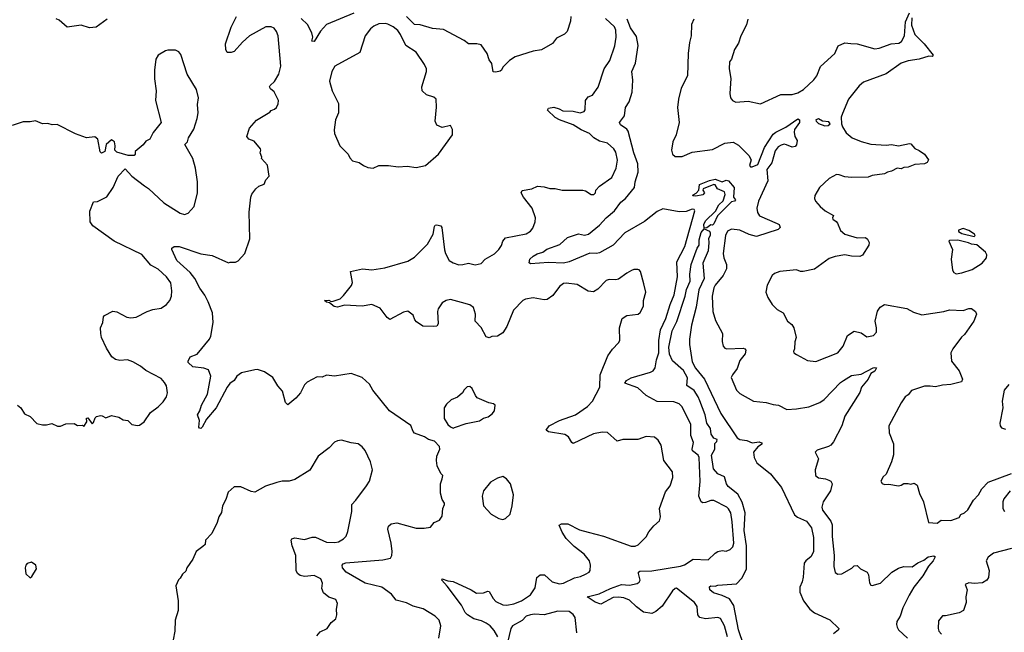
# Model space of a CAD drawing. Extents: x 2057697 to 2160550, y 827490 to 1016834.
# Tile 333 of 509: x 2070530 to 2077673, y 951158 to 955601. Entities that reach past the tile are written whole.
import ezdxf

# ---------------------------------------------------------------- set-up
doc = ezdxf.new("R2010")
doc.units = 0

msp = doc.modelspace()

# ---------------------------------------------------------------- linework, layer by layer
at = {"layer": '0CON20XD'}
for points in [[(2071164.3, 955605.7), (2071085, 955547.5), (2071035, 955542.5), (2070975, 955562.5), (2070875, 955547.5), (2070815, 955596.7), (2070795, 955606.7)], [(2073570, 951115), (2073584.2, 951205), (2073572.5, 951245), (2073545, 951274.3), (2073457.9, 951327.9), (2073385, 951347.9), (2073335, 951370.4), (2073261.4, 951391.4), (2073228, 951435), (2073156.2, 951485), (2073035, 951514.5), (2072899.2, 951595), (2072870.8, 951625), (2072870, 951645), (2072876.2, 951655), (2072895, 951662.2), (2073165, 951682.2), (2073220, 951695), (2073230, 951715), (2073232, 951745), (2073224.2, 951805), (2073199.4, 951905), (2073205, 951926.7), (2073224.4, 951945.6), (2073265, 951950.6), (2073405, 951912), (2073465, 951914), (2073509.5, 951920.5), (2073535.9, 951954.1), (2073575, 951970), (2073595, 952000), (2073598.8, 952055), (2073612.5, 952085), (2073612.5, 952095), (2073595, 952120), (2073583.6, 952166.4), (2073583.3, 952235), (2073595, 952270), (2073600, 952295), (2073585, 952310), (2073557.5, 952365), (2073553.8, 952405), (2073556.7, 952435), (2073576.7, 952485), (2073576.4, 952506.4), (2073540, 952545), (2073495, 952556.7), (2073465.9, 952575.9), (2073395, 952603.3), (2073383.8, 952615), (2073367, 952657), (2073213.8, 952765), (2073092, 952915), (2073067.3, 952957.3), (2073015, 953006.7), (2072935, 953033.8), (2072813.6, 953016.4), (2072755, 953022.5), (2072725, 953007.5), (2072688.3, 953011.7), (2072615, 952972.5), (2072595, 952952.5), (2072565.8, 952894.2), (2072533.3, 952855), (2072475, 952806.7), (2072458.8, 952825), (2072437, 952907), (2072403.3, 952945), (2072366.7, 953005), (2072305, 953046.2), (2072255, 953063.8), (2072235, 953061.2), (2072139.5, 953040.5), (2072104.3, 953015.7), (2072085, 952983.3), (2072055, 952961.2), (2072035, 952936.2), (2071955, 952786.7), (2071885, 952703.3), (2071853.3, 952645), (2071845, 952636.7), (2071835, 952637.5), (2071830, 952645), (2071833.3, 952695), (2071818.8, 952735), (2071835.9, 952764.1), (2071847.5, 952805), (2071892.5, 952885), (2071915.7, 953015), (2071900.5, 953060.5), (2071865, 953074.2), (2071785, 953084.3), (2071752.5, 953115), (2071752.5, 953125), (2071767.5, 953155), (2071816.2, 953175), (2071905.8, 953285), (2071915.6, 953305), (2071934.4, 953405), (2071927.8, 953475), (2071897.8, 953555), (2071873.1, 953603.1), (2071835.7, 953655), (2071800, 953725), (2071767.1, 953767.1), (2071670, 953855), (2071632.5, 953935), (2071633.3, 953945), (2071650, 953955), (2071687.5, 953955), (2071845, 953903.1), (2071925, 953890.8), (2072045, 953837.5), (2072057, 953843), (2072095, 953843.3), (2072115, 953852.5), (2072163.3, 953905), (2072199.5, 954010.5), (2072194, 954205), (2072206.7, 954315), (2072213.9, 954336.1), (2072242.5, 954375), (2072265, 954392.5), (2072303, 954407), (2072315, 954440), (2072340, 954465), (2072326.7, 954545), (2072283.3, 954595), (2072286.2, 954605), (2072274, 954635), (2072280, 954655), (2072276.2, 954665), (2072230, 954720), (2072192.5, 954735), (2072176.7, 954755), (2072196.7, 954815), (2072247.1, 954872.9), (2072345, 954930), (2072355, 954942.5), (2072378.3, 954951.7), (2072392.5, 954965), (2072405, 954990), (2072406.7, 955015), (2072398.8, 955035), (2072375, 955076.7), (2072348.5, 955098.5), (2072341.5, 955115), (2072345.7, 955125), (2072377.9, 955152.1), (2072409.2, 955205), (2072424.3, 955265), (2072404.4, 955484.4), (2072392.9, 955515), (2072375, 955539.2), (2072355, 955550), (2072315, 955548.6), (2072198, 955485), (2072145, 955439.2), (2072085, 955370), (2072065, 955362), (2072034.1, 955364.1), (2072024.2, 955384.2), (2072023.3, 955425), (2072064.1, 955545.9), (2072102.2, 955625)], [(2072955, 955648.2), (2072755, 955566), (2072711.1, 955518.9), (2072665, 955443.8), (2072650, 955445), (2072657.5, 955475), (2072650, 955505), (2072617.4, 955567.4), (2072570.9, 955610.9)], [(2074528, 955625), (2074525, 955590), (2074502, 955515), (2074483.3, 955495), (2074425, 955466.2), (2074395, 955428), (2074315, 955382), (2074255, 955373.1), (2074125, 955331.9), (2074084.4, 955305.6), (2074034.2, 955255.8), (2074026.2, 955235), (2074015, 955228.8), (2073985, 955220), (2073965, 955222.5), (2073955, 955282.5), (2073935, 955310), (2073921.4, 955355), (2073878.3, 955418.3), (2073847, 955427), (2073786.7, 955425), (2073755, 955450.6), (2073605, 955530), (2073525, 955537.3), (2073435, 955563.1), (2073395, 955567.3), (2073335, 955624.7)], [(2075663.9, 951125), (2075642.7, 951205), (2075615, 951258.6), (2075595, 951265.5), (2075505, 951256), (2075465, 951266), (2075449.2, 951285), (2075444.4, 951345), (2075426.5, 951375), (2075295, 951478.5), (2075285, 951476.5), (2075265, 951457.8), (2075191.9, 951348.1), (2075145, 951308.9), (2075115, 951293.1), (2075055, 951304.2), (2075005, 951341.4), (2074955, 951390.6), (2074913.3, 951406.7), (2074875, 951413.5), (2074835, 951410.9), (2074745, 951362), (2074705, 951375.8), (2074647.5, 951415), (2074734.2, 951435.8), (2074815, 951475.4), (2074894.7, 951505.3), (2074955, 951500), (2075008.8, 951511.2), (2075025, 951522.5), (2075030.6, 951535), (2075020, 951585), (2075020, 951595), (2075028.1, 951601.9), (2075115, 951603.4), (2075325, 951636.4), (2075352.6, 951647.4), (2075415, 951689.1), (2075525, 951682.9), (2075575, 951731.4), (2075595, 951743.1), (2075625, 951750.6), (2075655, 951747.1), (2075685, 951758), (2075703.4, 951776.6), (2075710, 951805), (2075698.7, 951958.7), (2075688.2, 952025), (2075672.9, 952052.9), (2075659.2, 952065), (2075565, 952114.5), (2075545, 952114.4), (2075505, 952098.5), (2075485, 952097.1), (2075474.5, 952104.5), (2075456.4, 952145), (2075467.4, 952252.6), (2075459.2, 952425), (2075452, 952442), (2075411.1, 952475), (2075408.1, 952485), (2075417.8, 952535), (2075397.7, 952585), (2075398.9, 952665), (2075335, 952794), (2075315, 952815.7), (2075275, 952830), (2075155, 952831.9), (2075075, 952876.2), (2075015, 952930), (2074918.8, 952965), (2074932.5, 952985), (2074965, 953003.3), (2075105.3, 953044.7), (2075125.8, 953055), (2075140.6, 953075), (2075149.1, 953135), (2075166.8, 953185), (2075166.3, 953275), (2075178.6, 953351.4), (2075217.6, 953435), (2075248, 953535), (2075278.7, 953605), (2075302, 953735), (2075297.8, 953845), (2075355.7, 953955), (2075427.8, 954215), (2075423.3, 954225), (2075407.9, 954227.9), (2075365, 954210.2), (2075315, 954207), (2075195, 954228.4), (2075155, 954210), (2075061.9, 954138.1), (2074918.9, 954055), (2074834.3, 953965.7), (2074735, 953910.7), (2074715, 953904.6), (2074665, 953907.3), (2074515, 953844.8), (2074475, 953834.3), (2074365, 953840), (2074235, 953830), (2074227, 953837), (2074230.8, 953865), (2074254.3, 953885), (2074285, 953902.9), (2074325.3, 953914.7), (2074355, 953936.1), (2074448.3, 953971.7), (2074505, 954022), (2074585, 954048.2), (2074628.3, 954038.3), (2074655.6, 954045), (2074735, 954109.6), (2074785, 954163.9), (2074844.8, 954215.2), (2074891.7, 954278.3), (2074925.5, 954305), (2074990.9, 954385), (2074993.8, 954425), (2075016.6, 954495), (2075013.6, 954555), (2074984.4, 954634.4), (2074945, 954791.4), (2074935, 954806.8), (2074888.9, 954838.9), (2074880.5, 954855), (2074917.1, 954905), (2074924.7, 954965), (2074951.1, 955005), (2074973.6, 955075), (2074977.9, 955162.1), (2074971.5, 955225), (2074998.1, 955285), (2075017.1, 955415), (2075005, 955478.6), (2074961.5, 955541.5), (2074937.2, 955605)], [(2074625.9, 954934.1), (2074631.7, 954948.3), (2074634.1, 955015.9), (2074655, 955041.2), (2074685.7, 955054.3), (2074727.4, 955112.6), (2074770.8, 955245), (2074811.9, 955305), (2074847.8, 955412.2), (2074856.2, 955475), (2074854.5, 955525), (2074845, 955549.2), (2074779.7, 955609.7)], [(2075421.1, 955605), (2075403, 955567), (2075401.5, 955485), (2075388.8, 955435), (2075380.4, 955355), (2075374.1, 955195), (2075328.6, 955105), (2075309.7, 955025), (2075302.9, 954965), (2075313.4, 954855), (2075292.5, 954765), (2075268.9, 954715), (2075257.5, 954655), (2075265.7, 954625), (2075285, 954608.1), (2075335, 954607.7), (2075408.7, 954641.3), (2075555, 954659.5), (2075645, 954704.5), (2075705, 954713.6), (2075745, 954691.2), (2075820.7, 954615), (2075836.9, 954585), (2075824.2, 954544.2), (2075832, 954535), (2075845, 954533.5), (2075885, 954551.4), (2075932.7, 954675), (2075995, 954770), (2076015, 954786.2), (2076087.5, 954822.5), (2076175, 954882.5), (2076187.8, 954875), (2076186.5, 954855), (2076151.1, 954805), (2076148.1, 954785), (2076154.4, 954754.4), (2076171.2, 954725), (2076165.9, 954694.1), (2076155, 954681.2), (2076135, 954676), (2076093.2, 954693.2), (2076075, 954698.6), (2076055, 954692.2), (2076032.1, 954677.9), (2076010.7, 954649.3), (2075987.2, 954562.8), (2075950, 954515), (2075956.8, 954433.2), (2075889.2, 954285), (2075878, 954235), (2075882.7, 954202.7), (2075897.3, 954177.3), (2076025, 954124), (2076040, 954115), (2076046, 954095), (2076031.7, 954078.3), (2075875, 954028.2), (2075822.9, 954042.9), (2075755, 954074.4), (2075695, 954081.4), (2075665, 954067.1), (2075650.9, 954035), (2075632.3, 953905), (2075637.1, 953875), (2075657.5, 953825), (2075658.5, 953795), (2075634.6, 953745), (2075575, 953675.5), (2075564.8, 953655.2), (2075553.1, 953595), (2075557.5, 953485), (2075578.3, 953418.3), (2075629.2, 953325), (2075626.1, 953266.1), (2075632.3, 953232.3), (2075645, 953218.8), (2075660, 953215), (2075777.9, 953217.9), (2075790, 953215), (2075797.5, 953205), (2075792.4, 953177.6), (2075755, 953128), (2075735, 953071.2), (2075700, 953025), (2075692, 953005), (2075730.8, 952915), (2075755, 952888.8), (2075853.2, 952833.2), (2075945, 952823.8), (2075995, 952809.5), (2076035.5, 952805.5), (2076094.6, 952774.6), (2076165, 952777.5), (2076255, 952793.1), (2076335, 952825.5), (2076365, 952845.6), (2076485, 952968.9), (2076506.6, 952983.4), (2076565, 953020), (2076635, 953030.8), (2076722.5, 953075), (2076735, 953079.2), (2076746.2, 953075), (2076735, 953051.4), (2076703.9, 953036.1), (2076684.5, 952995), (2076636, 952935), (2076625, 952897.5), (2076517.1, 952725), (2076493.6, 952656.4), (2076435, 952540), (2076415, 952516.2), (2076396.7, 952505), (2076315, 952478), (2076301.2, 952465), (2076324.2, 952415), (2076300, 952335), (2076303.3, 952295), (2076325, 952278), (2076375, 952271.2), (2076401.2, 952261.2), (2076415, 952253.3), (2076424, 952235), (2076413.1, 952185), (2076360, 952105), (2076350, 952065), (2076355, 952044), (2076414.5, 951965), (2076423.5, 951936.5), (2076423.6, 951853.6), (2076439.4, 951715), (2076436, 951635), (2076445, 951592.5), (2076465, 951580), (2076495, 951582.9), (2076567.6, 951622.4), (2076585, 951640), (2076605, 951642), (2076629.3, 951619.3), (2076677.5, 951595), (2076687.1, 951575), (2076695, 951517.5), (2076705, 951500), (2076715, 951496.2), (2076776, 951515), (2076856, 951594), (2076905, 951623.3), (2076945, 951634.5), (2077005, 951631.8), (2077045, 951661.8), (2077088.3, 951681.7), (2077121.2, 951705), (2077161.7, 951711.7), (2077171.2, 951705), (2077158.2, 951675), (2077122, 951638), (2077082.4, 951567.6), (2077016.4, 951485), (2076982.6, 951427.4), (2076936.2, 951335), (2076917.3, 951275), (2076894.5, 951235), (2076891.1, 951215), (2076896, 951194), (2076905.7, 951175), (2076971.4, 951115)], [(2075812.5, 955605), (2075803.8, 955565), (2075761.4, 955485), (2075745, 955430), (2075715.5, 955384.5), (2075693.3, 955315), (2075680, 955295), (2075676.2, 955245), (2075688, 955175), (2075682, 955065), (2075686.7, 955035), (2075700, 955015), (2075725, 955003.3), (2075815, 955011.2), (2075905, 954992), (2076052.1, 955057.9), (2076135, 955058.5), (2076175, 955069.6), (2076216.8, 955095), (2076292.3, 955165), (2076312.5, 955195), (2076339.4, 955260.6), (2076443.1, 955355), (2076468.8, 955411.2), (2076515, 955432.9), (2076558.9, 955428.9), (2076605, 955425.5), (2076735, 955390.9), (2076765, 955395.6), (2076853.1, 955426.9), (2076909.1, 955430.9), (2076926.3, 955443.7), (2076948, 955485), (2076956, 955585), (2076985, 955650)], [(2077001.2, 955615), (2077000.7, 955560.7), (2077023.8, 955493.8), (2077091.2, 955425), (2077156.7, 955345), (2077150, 955335), (2077125, 955336.2), (2077055, 955314.4), (2076975, 955301.9), (2076925, 955286.7), (2076815, 955208.9), (2076651.9, 955148.1), (2076619.8, 955120.2), (2076541.9, 955025), (2076498.3, 954921.7), (2076490, 954895), (2076492.5, 954845), (2076500, 954825), (2076525, 954781.2), (2076570, 954745), (2076635, 954718.6), (2076705, 954699.2), (2076815, 954692), (2076855, 954696), (2076905, 954686.7), (2076985, 954703.3), (2076995, 954700), (2077025, 954666.7), (2077055, 954653.3), (2077093.3, 954625), (2077122.5, 954585), (2077113.9, 954566.1), (2077095, 954556.2), (2077025, 954550.6), (2076975, 954530.8), (2076945, 954528.6), (2076925, 954520), (2076895, 954524.3), (2076855, 954502), (2076825, 954496.2), (2076805, 954482.5), (2076715, 954470), (2076685, 954458), (2076565, 954456.2), (2076515, 954461.2), (2076475, 954476.2), (2076455, 954477.5), (2076401.7, 954448.3), (2076333.3, 954385), (2076297.5, 954325), (2076296.7, 954305), (2076304, 954284), (2076336.7, 954245), (2076374.6, 954214.6), (2076435, 954180), (2076427.5, 954165), (2076430, 954155), (2076452.5, 954137.5), (2076463.8, 954125), (2076485, 954071.2), (2076515, 954045.8), (2076605, 954020), (2076665, 954022), (2076680.3, 954010.3), (2076692.9, 953985), (2076690, 953965), (2076645, 953892), (2076625.6, 953884.4), (2076565, 953885.5), (2076515, 953894.5), (2076445, 953882.5), (2076401.5, 953868.5), (2076295, 953790.8), (2076215, 953774), (2076195, 953774.2), (2076165, 953787.1), (2076045, 953773.8), (2076005, 953760), (2075990, 953745), (2075952, 953675), (2075943.3, 953625), (2075957.5, 953585), (2075990, 953535), (2076025, 953500), (2076068, 953475), (2076100, 953415), (2076130.8, 953390.8), (2076147, 953367), (2076163, 953297), (2076152.5, 953265), (2076150, 953215), (2076143.3, 953195), (2076146.7, 953185), (2076165, 953172.5), (2076245, 953128.8), (2076305, 953122.5), (2076465, 953185.8), (2076505, 953234), (2076535, 953311.2), (2076585, 953342), (2076635, 953330.6), (2076675, 953300.8), (2076725, 953310), (2076745.7, 953335), (2076746.9, 953365), (2076736.5, 953415), (2076753.6, 953486.4), (2076773.3, 953515), (2076805, 953534.5), (2076965, 953506.7), (2077015, 953480), (2077075, 953460.6), (2077235, 953484.3), (2077275, 953497.1), (2077375, 953491.4), (2077415, 953505.8), (2077435, 953506), (2077463.3, 953485), (2077471.2, 953465), (2077452, 953415), (2077385, 953317.5), (2077361.9, 953298.1), (2077299.2, 953215), (2077284.3, 953185), (2077290.8, 953125), (2077346.2, 953055), (2077368.8, 952995), (2077362.5, 952975), (2077285, 952954.3), (2077225, 952949.4), (2077175, 952937.1), (2077134.1, 952944.1), (2077095, 952942.5), (2076999.5, 952910.5), (2076975, 952880), (2076954.1, 952865.9), (2076925, 952823.3), (2076836, 952655), (2076838.8, 952605), (2076870, 952525), (2076868.1, 952445), (2076855.6, 952395), (2076816, 952305), (2076793.3, 952285), (2076776.7, 952255), (2076786.1, 952236.1), (2076805, 952228.8), (2076835, 952233.3), (2076905, 952220), (2076925, 952223.8), (2076945, 952238), (2076975, 952236.2), (2076995, 952233.3), (2077019.3, 952239.3), (2077040, 952225), (2077056.7, 952165), (2077086.7, 952105), (2077122.5, 951955), (2077185, 951950), (2077215, 951970), (2077285, 951967.5), (2077345, 951991.2), (2077358.3, 952011.7), (2077385, 952024), (2077407.5, 952045), (2077449.4, 952115), (2077485, 952155.7), (2077511.1, 952198.9), (2077555, 952246.4), (2077725, 952309.2)], [(2073095, 954523.8), (2073136.1, 954543.9), (2073205, 954544.2), (2073276.1, 954533.9), (2073341.2, 954538.8), (2073405, 954530), (2073475, 954542.9), (2073569.2, 954625), (2073668.8, 954765), (2073668.8, 954805), (2073655, 954832.5), (2073595, 954818.8), (2073555, 954836.7), (2073544.3, 954865), (2073554.5, 954965.5), (2073551.1, 955025), (2073535, 955040), (2073482, 955055), (2073450.6, 955085), (2073448.2, 955115), (2073481.9, 955225), (2073480.8, 955245), (2073467.5, 955275), (2073406, 955365), (2073331.4, 955415), (2073293, 955493), (2073271.9, 955521.9), (2073238.8, 955548.8), (2073201.4, 955568.6), (2073184.5, 955574.5), (2073135, 955570.6), (2073098.8, 955555), (2073075, 955535.7), (2073035, 955483.8), (2072996.5, 955363.5), (2072816, 955265), (2072794.4, 955225), (2072777.8, 955155), (2072795.7, 955085), (2072842.1, 954992.1), (2072841.4, 954925), (2072822, 954875), (2072811.4, 954801.4), (2072813.8, 954775), (2072851.2, 954685), (2072913.3, 954625), (2072925, 954600), (2072945, 954578), (2072993.3, 954565), (2073022.9, 954542.9), (2073055, 954530), (2073095, 954523.8)], [(2070995, 952650), (2071017.5, 952685), (2071015, 952710), (2071025, 952712.5), (2071055, 952670), (2071065, 952680), (2071077, 952713), (2071087.5, 952722.5), (2071115, 952730), (2071128.8, 952728.8), (2071155, 952713.8), (2071195, 952730), (2071248.3, 952718.3), (2071280, 952700), (2071315, 952693.3), (2071342.5, 952665), (2071385, 952658), (2071398.8, 952661.2), (2071433.3, 952685), (2071478.8, 952751.2), (2071535, 952792.5), (2071570.9, 952829.1), (2071595.6, 952865), (2071601.1, 952895), (2071593.5, 952945), (2071580.5, 952970.5), (2071555, 952998.9), (2071445, 953055.8), (2071405, 953089.2), (2071349.7, 953119.7), (2071312.9, 953132.9), (2071255, 953130), (2071225, 953136), (2071198.8, 953155), (2071159.2, 953219.2), (2071124.2, 953295), (2071118, 953325), (2071116.2, 953365), (2071133.3, 953405), (2071136.7, 953445), (2071145, 953456.7), (2071205, 953486.7), (2071235, 953481.2), (2071306.2, 953443.8), (2071335, 953437.5), (2071375, 953442.9), (2071454.5, 953485.5), (2071495, 953500), (2071555, 953508), (2071594.3, 953535.7), (2071620, 953565), (2071631.4, 953595), (2071634.2, 953635), (2071625, 953693.3), (2071595, 953735.8), (2071535, 953792), (2071481.7, 953821.7), (2071415, 953898.6), (2071216, 953995), (2071060.8, 954105), (2071040.8, 954135), (2071038.6, 954211.4), (2071065, 954280), (2071095, 954282.5), (2071163, 954317), (2071206.7, 954385), (2071243, 954467), (2071295, 954520), (2071342.5, 954465), (2071435, 954396), (2071465, 954376.2), (2071575, 954273.8), (2071695, 954197.5), (2071725, 954188.6), (2071751.3, 954198.7), (2071794.3, 954245.7), (2071818.6, 954345), (2071820.6, 954425), (2071805.6, 954525), (2071785, 954593.3), (2071728.8, 954695), (2071746.2, 954715), (2071753.3, 954745), (2071793.9, 954806.1), (2071816.2, 954885), (2071823.8, 954926.2), (2071819.2, 954985), (2071825.7, 955034.3), (2071812.9, 955095), (2071745, 955206.7), (2071698.3, 955348.3), (2071685, 955367.5), (2071659.3, 955379.3), (2071605, 955381.2), (2071586.4, 955376.4), (2071533.3, 955345), (2071516.7, 955315), (2071506.7, 955235), (2071508.8, 955171.2), (2071519.4, 955085), (2071515.8, 955015), (2071556.7, 954855), (2071497.7, 954782.3), (2071473.3, 954735), (2071445, 954720), (2071425, 954693.3), (2071367.5, 954645), (2071367.5, 954625), (2071360, 954615), (2071317, 954617), (2071235, 954640), (2071220, 954655), (2071222.5, 954685), (2071216.7, 954715), (2071195, 954730), (2071156.2, 954695), (2071147.5, 954645), (2071123.6, 954633.6), (2071113, 954643), (2071096.7, 954735), (2071075, 954752.5), (2071015, 954743.8), (2070935, 954774.2), (2070801.7, 954841.7), (2070765, 954838.8), (2070733, 954847), (2070695, 954846.7), (2070645, 954866.7), (2070605, 954860), (2070555, 954861.2), (2070475, 954833.3)], [(2073997.8, 951125), (2073971.7, 951171.7), (2073942, 951205), (2073914.4, 951224.4), (2073880.9, 951240.9), (2073825, 951256), (2073778, 951285), (2073762.6, 951302.6), (2073736, 951355), (2073631.7, 951491.7), (2073591.2, 951535), (2073595, 951546.2), (2073635, 951530), (2073675, 951526.2), (2073804.7, 951464.7), (2073845, 951440.6), (2073895, 951442.9), (2073925, 951456), (2073935, 951453.8), (2073963.7, 951403.7), (2073985, 951380.8), (2074035, 951356.5), (2074064.6, 951355.4), (2074115, 951363.9), (2074171.4, 951385), (2074235, 951430.4), (2074270.1, 951479.9), (2074282.2, 951555), (2074305, 951575.6), (2074336.7, 951575), (2074393.8, 951523.8), (2074445, 951508.5), (2074475, 951514.5), (2074556, 951554), (2074597.8, 951562.2), (2074635, 951578.5), (2074662, 951595), (2074668, 951605), (2074671.4, 951645), (2074664.3, 951675), (2074625, 951725.6), (2074551.2, 951781.2), (2074495, 951838.6), (2074464.4, 951885), (2074443.8, 951935), (2074460, 951945), (2074507.5, 951945), (2074590.8, 951900.8), (2074654, 951884), (2074765, 951855.4), (2074965, 951783.3), (2074995, 951782.2), (2075017.8, 951792.2), (2075075, 951851.2), (2075095, 951886.7), (2075130.9, 951929.1), (2075172.7, 951967.3), (2075179.2, 951995), (2075172, 952055), (2075215, 952177.5), (2075249.7, 952220.3), (2075269.3, 952280.7), (2075265, 952321.2), (2075202.9, 952405), (2075182.5, 952515), (2075161.7, 952551.7), (2075135, 952572), (2075075, 952577.1), (2075015, 952555.8), (2074905, 952556.2), (2074865, 952544), (2074795, 952607.1), (2074755, 952609.4), (2074693.6, 952596.4), (2074545, 952528), (2074535, 952533.3), (2074511.4, 952575), (2074485, 952593.3), (2074365, 952612), (2074350, 952625), (2074372, 952655), (2074445, 952694.4), (2074562, 952735), (2074650, 952795), (2074684.3, 952835), (2074737.8, 952935), (2074740.6, 953025), (2074797, 953163), (2074829.7, 953210.3), (2074875, 953257.5), (2074883.3, 953275), (2074881.2, 953365), (2074900, 953435), (2074935, 953455.8), (2075017.5, 953465), (2075032.3, 953477.7), (2075055, 953522.5), (2075055.8, 953565), (2075071.2, 953625), (2075058, 953685), (2075033.6, 953773.6), (2075025, 953787.5), (2075015, 953790), (2074985, 953788.8), (2074969.2, 953780.8), (2074935, 953763.8), (2074875, 953720), (2074855, 953713.3), (2074806.1, 953716.1), (2074785, 953710), (2074725, 953647.5), (2074691.7, 953628.3), (2074655, 953631.4), (2074575, 953680), (2074495, 953690.8), (2074475, 953688), (2074445, 953666.2), (2074398.7, 953601.3), (2074357.3, 953572.7), (2074335, 953568.8), (2074256.1, 953583.9), (2074200, 953575), (2074180, 953565), (2074112.9, 953495), (2074063.6, 953376.4), (2074035, 953328.8), (2073995, 953306.2), (2073955, 953303.3), (2073935, 953293.8), (2073915, 953300), (2073877.6, 953367.6), (2073834.3, 953414.3), (2073837.1, 953465), (2073823, 953513), (2073795, 953532.5), (2073735, 953550.5), (2073655, 953571.4), (2073623.8, 953565), (2073595, 953547.1), (2073566, 953505), (2073560, 953485), (2073566.7, 953395), (2073555, 953377.5), (2073535, 953376.7), (2073455, 953378.8), (2073408.8, 953408.8), (2073396.2, 953425), (2073385, 953457.5), (2073345.9, 953485.9), (2073315, 953480), (2073215, 953426.2), (2073195, 953441.2), (2073145, 953509.2), (2073085, 953534.4), (2073014.2, 953524.2), (2072885, 953530), (2072835, 953516.7), (2072810, 953520), (2072778.3, 953548.3), (2072755, 953553.3), (2072740, 953565), (2072773, 953567), (2072788.3, 953558.3), (2072805, 953560), (2072855, 953577.5), (2072879.3, 953600.7), (2072936.1, 953673.9), (2072943.3, 953695), (2072930, 953775), (2073016.4, 953793.6), (2073085, 953786.7), (2073179.2, 953800.8), (2073345, 953849.2), (2073395, 953878), (2073487.6, 953972.4), (2073528.6, 954045), (2073539.3, 954100.7), (2073545, 954110), (2073555, 954112.5), (2073585, 954106.7), (2073591.2, 954095), (2073611.3, 953931.3), (2073618.6, 953905), (2073646, 953855), (2073675, 953836.7), (2073715, 953823.5), (2073745, 953824.4), (2073785.9, 953835.9), (2073835, 953824), (2073878.3, 953831.7), (2073906.7, 953865), (2073975, 953903.3), (2074005, 953934), (2074025.5, 953964.5), (2074036, 953995), (2074055, 954018.8), (2074205, 954048.8), (2074235, 954066.7), (2074252.1, 954087.9), (2074270.6, 954135), (2074271.5, 954165), (2074246.5, 954235), (2074185, 954314), (2074168, 954345), (2074175, 954363.3), (2074245, 954374.2), (2074287.3, 954392.7), (2074335, 954388.6), (2074375, 954376.2), (2074415, 954376.2), (2074465, 954364), (2074615, 954364), (2074635, 954358.8), (2074675, 954333.8), (2074695, 954333.3), (2074706.2, 954345), (2074708.8, 954365), (2074735, 954394.2), (2074824.6, 954455.4), (2074856.7, 954523.3), (2074868, 954582), (2074855, 954640), (2074840, 954665), (2074795, 954704.4), (2074735, 954719.4), (2074695, 954744), (2074664, 954775), (2074602.6, 954802.6), (2074545, 954839.6), (2074445, 954874.3), (2074415, 954890.8), (2074360, 954945), (2074365, 954960), (2074403.9, 954966.1), (2074442.5, 954955), (2074469.3, 954939.3), (2074545, 954937.5), (2074595, 954925.8), (2074625.9, 954934.1)], [(2076372.1, 954832.1), (2076395, 954833), (2076408.9, 954845), (2076400.8, 954860.8), (2076355.3, 954865.3), (2076325, 954882.2), (2076306, 954875), (2076307.6, 954865), (2076325, 954849.3), (2076372.1, 954832.1)], [(2075495, 954090), (2075494.1, 954115), (2075505, 954142.9), (2075577.4, 954212.6), (2075602.9, 954257.1), (2075633.1, 954286.9), (2075647.7, 954332.3), (2075643, 954353), (2075593.4, 954373.4), (2075575, 954402.5), (2075565, 954406), (2075487.5, 954375), (2075486.7, 954365), (2075498, 954345), (2075485, 954330.9), (2075435, 954320.6), (2075414.4, 954324.4), (2075415, 954330), (2075438.3, 954341.7), (2075456.7, 954365), (2075462.5, 954405), (2075535, 954435.6), (2075575, 954443.3), (2075625, 954425.8), (2075655, 954436), (2075671.2, 954431.2), (2075713.3, 954385), (2075707.5, 954315), (2075723.3, 954295), (2075716.7, 954285), (2075695, 954280), (2075591.4, 954178.6), (2075565, 954120), (2075555, 954110), (2075545, 954112.5), (2075515, 954092.5), (2075495, 954090)], [(2075818.9, 950955), (2075744.7, 951175), (2075711.6, 951351.6), (2075679.6, 951399.6), (2075625, 951424.5), (2075562.9, 951442.9), (2075536.4, 951466.4), (2075533.6, 951486.4), (2075544.1, 951495.9), (2075575, 951491.2), (2075595, 951498.8), (2075731.1, 951508.9), (2075769.3, 951550.7), (2075801.8, 951615), (2075801.9, 951785), (2075785.4, 951895), (2075792.6, 952025), (2075772.2, 952102.2), (2075740, 952160), (2075668.8, 952215), (2075656.7, 952235), (2075642.5, 952285), (2075595, 952307.5), (2075564.2, 952344.2), (2075548, 952442), (2075573.8, 952485), (2075573.6, 952526.4), (2075588.3, 952541.7), (2075590, 952555), (2075566.7, 952566.7), (2075547.5, 952595), (2075542, 952635), (2075513.8, 952675), (2075503.1, 952735), (2075464.5, 952835.5), (2075452.9, 952865), (2075422.2, 952912.2), (2075368.8, 952948.8), (2075373.6, 953003.6), (2075346.5, 953056.5), (2075265, 953125.6), (2075243.3, 953175), (2075239.5, 953225), (2075264.6, 953345), (2075297.2, 953412.8), (2075358.2, 953595), (2075367.3, 953645), (2075394.4, 953705), (2075392.7, 953755), (2075401.3, 953825), (2075445, 953943.3), (2075460, 953965), (2075459.1, 954005), (2075475, 954058), (2075495, 954083.8), (2075535, 954067.5), (2075540, 954055), (2075538, 954035), (2075526.1, 954013.9), (2075530, 953985), (2075525.6, 953925), (2075486, 953835), (2075495.3, 953725), (2075457.5, 953642.5), (2075437.9, 953515), (2075404.4, 953385), (2075390, 953285), (2075388.6, 953245), (2075409.2, 953119.2), (2075432.8, 953072.7), (2075498.9, 952995), (2075616.9, 952745), (2075735, 952569.2), (2075755, 952557.1), (2075805, 952550), (2075845, 952533.1), (2075895, 952538.6), (2075912.3, 952532.3), (2075916, 952525), (2075911.2, 952518.8), (2075885, 952502), (2075853.8, 952465), (2075858.1, 952425), (2075877.8, 952387.8), (2075977, 952307), (2076056.9, 952206.9), (2076149.8, 952009.8), (2076172, 951992), (2076238, 951965), (2076273.6, 951915), (2076290, 951845), (2076288.2, 951745), (2076272.2, 951707.8), (2076232.7, 951675), (2076221.7, 951658.3), (2076215, 951556.7), (2076207.6, 951525), (2076188.5, 951485), (2076188.6, 951448.6), (2076215.6, 951385), (2076262.9, 951325), (2076295, 951299.4), (2076408.3, 951248.3), (2076473.8, 951185), (2076470, 951175), (2076435, 951146.2)], [(2077455, 954027.5), (2077462.5, 954035), (2077456.7, 954045), (2077415, 954073.3), (2077375, 954086.7), (2077340, 954075), (2077340, 954065), (2077365, 954050), (2077455, 954027.5)], [(2077325, 953756.7), (2077365, 953764.2), (2077440.3, 953789.7), (2077512.5, 953835), (2077543.3, 953875), (2077547.5, 953895), (2077537.5, 953915), (2077475, 953968), (2077435, 953972), (2077413.1, 953983.1), (2077335, 954002), (2077275, 954000), (2077270, 953995), (2077296.7, 953935), (2077286.7, 953865), (2077297.5, 953785), (2077307, 953767), (2077325, 953756.7)], [(2077705.8, 952954.2), (2077672.5, 952915), (2077656.9, 952835), (2077661.4, 952785), (2077641.2, 952675), (2077642.5, 952655), (2077651.7, 952641.7), (2077680.7, 952630.7)], [(2073675, 952637.5), (2073685, 952642.5), (2073767.7, 952672.3), (2073865, 952690.8), (2073895, 952710), (2073928.3, 952721.7), (2073957.7, 952742.3), (2073973.3, 952765), (2073980, 952805), (2073967.5, 952815), (2073932.3, 952822.3), (2073849.5, 952859.5), (2073835.8, 952875.8), (2073813.3, 952925), (2073795, 952940), (2073775, 952937.5), (2073753.6, 952916.4), (2073742.5, 952895), (2073705, 952862.5), (2073660, 952845), (2073627, 952813), (2073610, 952785), (2073609.3, 952709.3), (2073636.7, 952665), (2073655, 952647.5), (2073675, 952637.5)], [(2070512.5, 952805), (2070537.5, 952785), (2070565, 952742.5), (2070605, 952722.5), (2070653, 952673), (2070695, 952662.5), (2070725, 952662.5), (2070761.7, 952671.7), (2070805, 952652.5), (2070825, 952652.5), (2070865, 952670), (2070925, 952672.5), (2070948.3, 952658.3), (2070985, 952660), (2070995, 952650)], [(2072685, 951131.2), (2072709.7, 951160.3), (2072760, 951185), (2072790.3, 951229.7), (2072823.3, 951255), (2072831.2, 951285), (2072828, 951325), (2072836.1, 951366.1), (2072822.5, 951395), (2072773, 951413), (2072734.2, 951444.2), (2072721.2, 951475), (2072726, 951515), (2072715, 951546), (2072665, 951570), (2072595, 951562.9), (2072565, 951569.2), (2072545, 951583.8), (2072535.7, 951605), (2072532.7, 951715), (2072506.9, 951785), (2072498.8, 951825), (2072504.2, 951835.8), (2072525, 951844), (2072595, 951831.9), (2072652.7, 951847.3), (2072675, 951847.3), (2072755, 951811.8), (2072815, 951808.2), (2072843.8, 951815), (2072880, 951835), (2072897.5, 951855), (2072911.2, 951888.8), (2072938.9, 952035), (2072939.4, 952085), (2072968.1, 952115), (2073045, 952220), (2073068, 952255), (2073090, 952335), (2073073.8, 952395), (2073037, 952477), (2073014.2, 952504.2), (2072985.8, 952525.8), (2072935, 952532.5), (2072865, 952552), (2072835, 952546.2), (2072812.7, 952537.3), (2072774.2, 952495.8), (2072695.5, 952434.5), (2072635, 952334), (2072525, 952266.9), (2072485, 952254.3), (2072435, 952253.8), (2072395, 952243.8), (2072313.2, 952216.8), (2072235, 952174), (2072208.3, 952178.3), (2072135, 952213.3), (2072085, 952212.5), (2072041.2, 952175), (2072025, 952120), (2072000, 952075), (2071993.9, 952026.1), (2071973.8, 951995), (2071962, 951955), (2071924, 951875), (2071878.8, 951825), (2071876.2, 951795), (2071859.5, 951780.5), (2071810, 951745), (2071785, 951687.5), (2071743.3, 951625), (2071735, 951600), (2071710.7, 951579.3), (2071695, 951550), (2071681.7, 951538.3), (2071662.5, 951495), (2071680, 951385), (2071680, 951315), (2071656.4, 951246.4), (2071656.2, 951165), (2071643.9, 951103.9)], [(2074035, 951976.7), (2074055, 951982.5), (2074087.5, 952015), (2074102, 952075), (2074111.2, 952155), (2074090, 952235), (2074061.7, 952271.7), (2074035, 952287.5), (2073995, 952276.7), (2073944.3, 952245.7), (2073895.8, 952184.2), (2073884, 952145), (2073894.5, 952074.5), (2073950, 952015), (2074005, 951983.3), (2074035, 951976.7)], [(2077715, 952182.9), (2077670, 952125), (2077661.4, 952105), (2077663.1, 952055), (2077674.5, 952034.5)], [(2077724.2, 951765.8), (2077595, 951731.4), (2077556.8, 951703.2), (2077541.2, 951675), (2077564.2, 951605), (2077558.8, 951555), (2077546.2, 951535), (2077515, 951515.8), (2077455, 951512), (2077415, 951516.7), (2077390, 951505), (2077402.5, 951465), (2077393.8, 951415), (2077396.2, 951375), (2077376, 951315), (2077345, 951298.6), (2077247, 951277), (2077225, 951277.5), (2077195, 951240), (2077192.9, 951185), (2077199.2, 951165), (2077218, 951145)], [(2070605, 951553.3), (2070618.3, 951561.7), (2070651.7, 951618.3), (2070645.8, 951645.8), (2070615, 951666.7), (2070584.1, 951655.9), (2070574, 951645), (2070569.2, 951625), (2070575, 951582.5), (2070605, 951553.3)], [(2074572.2, 951155), (2074559.4, 951265), (2074546.1, 951286.1), (2074515, 951308.5), (2074435, 951310), (2074335, 951284.7), (2074265, 951290.3), (2074235, 951285.3), (2074205, 951275.3), (2074175, 951243.8), (2074104.3, 951205), (2074093.3, 951185), (2074068.1, 951085)]]:
    msp.add_lwpolyline(points, dxfattribs=at)

doc.saveas('drawing.dxf')
